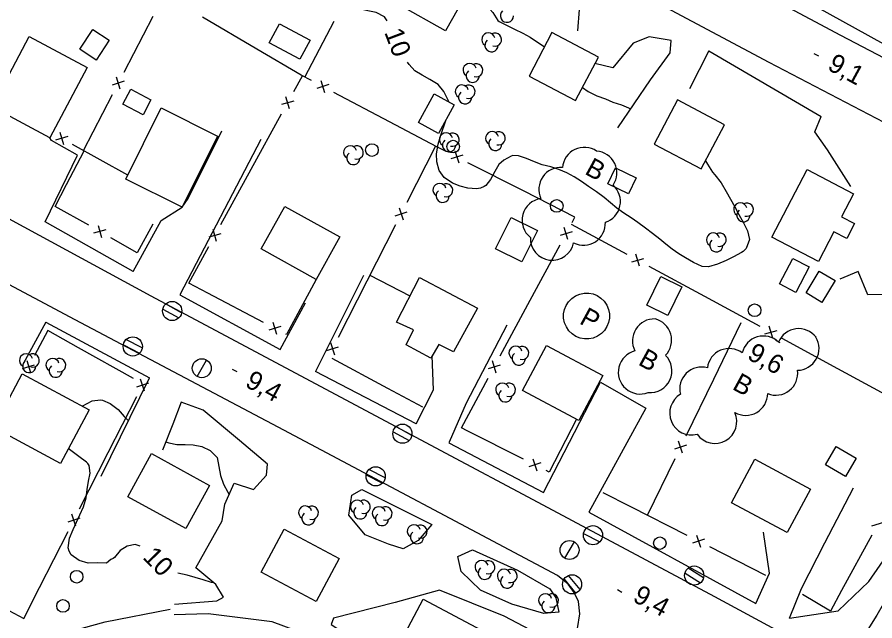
# Model space of a CAD drawing. Extents: x 219136 to 222520, y 5421589 to 5424530.
# Drawn here: x 220812.5 to 220948.5, y 5423347.9 to 5423443.6 of the extents above; entities that cross this region are included whole.
import ezdxf

# ---------------------------------------------------------------- set-up
doc = ezdxf.new("R2010")
doc.units = 0
for name, color, linetype in [('Level 1', 7, 'Continuous'), ('Level 19', 7, 'Continuous'), ('Level 21', 7, 'Continuous'), ('Level 22', 7, 'Continuous'), ('Level 3', 7, 'Continuous'), ('Level 31', 7, 'Continuous'), ('Level 36', 7, 'Continuous'), ('Level 37', 7, 'Continuous'), ('Level 38', 7, 'Continuous'), ('Level 44', 7, 'Continuous')]:
    doc.layers.add(name, color=color, linetype=linetype)

msp = doc.modelspace()

# ---------------------------------------------------------------- linework, layer by layer
at = {"layer": 'Level 1'}
for points in [[(220871.2, 5423442.98), (220870.75, 5423443.63), (220869.42, 5423444.33), (220868.11, 5423444.61), (220866.75, 5423444.89), (220865.31, 5423444.95), (220863.85, 5423445), (220862.6, 5423445.22), (220861.25, 5423445.81), (220859.98, 5423446.35), (220858.79, 5423446.78), (220857.42, 5423447.41), (220857.22, 5423447.62), (220856.48, 5423448.83), (220855.76, 5423450.07), (220855.09, 5423451.29)], [(220883.91, 5423447.61), (220884.59, 5423447.12), (220885.83, 5423446.27), (220886.97, 5423445.36), (220887.91, 5423444.3), (220888.72, 5423443.07), (220888.93, 5423442.89), (220890.08, 5423442.32), (220891.35, 5423441.7), (220892.7, 5423441.03), (220893.82, 5423440.4), (220896.12, 5423438.88)], [(220880.99, 5423430.12), (220880.15, 5423431.81), (220879.24, 5423432.92), (220877.96, 5423433.72), (220876.74, 5423434.38), (220875.58, 5423435.09), (220874.66, 5423436.06), (220874.42, 5423436.48)], [(220902.13, 5423432.45), (220903.05, 5423431.8), (220904.42, 5423431.12), (220905.78, 5423430.64), (220906.96, 5423430.09), (220908.31, 5423429.67), (220909.8, 5423429.08)], [(220909.86, 5423411.77), (220908.7, 5423412.54), (220907.56, 5423413.32), (220906.57, 5423414.19), (220905.6, 5423415), (220904.37, 5423415.91), (220903.12, 5423416.74), (220901.98, 5423417.55), (220900.84, 5423418.29), (220899.64, 5423418.94), (220898.39, 5423419.46), (220897.12, 5423419.85), (220895.74, 5423420.18), (220894.54, 5423420.64), (220893.27, 5423421.17), (220891.99, 5423421.6), (220891.12, 5423421.65), (220890.84, 5423421.54), (220889.68, 5423420.92), (220888.88, 5423420.23), (220888.27, 5423419.11), (220887.56, 5423417.85), (220886.84, 5423416.91), (220886.55, 5423416.75), (220885.96, 5423416.5), (220885.33, 5423416.36), (220883.97, 5423416.48), (220882.73, 5423416.79), (220881.53, 5423417.29), (220880.2, 5423418.17), (220879.42, 5423419.27), (220879.03, 5423420.64), (220878.99, 5423421.91), (220879.24, 5423423.45), (220879.68, 5423424.88), (220880.46, 5423427.21)], [(220921.65, 5423420.83), (220921.98, 5423420.31), (220922.73, 5423419.02), (220923.13, 5423418.58), (220924.14, 5423417.36), (220924.93, 5423415.96), (220925.59, 5423414.75), (220926.27, 5423413.51), (220926.94, 5423412.29), (220927.67, 5423410.97), (220928.32, 5423409.74), (220928.64, 5423408.34), (220928.09, 5423406.93), (220927.59, 5423406.43), (220927.37, 5423406.31), (220926.06, 5423405.59), (220924.94, 5423405.02), (220923.53, 5423404.45), (220922.12, 5423404.04), (220921.12, 5423404.08), (220919.74, 5423404.69), (220918.49, 5423405.45), (220917.42, 5423406.11), (220916.37, 5423406.83), (220915.38, 5423407.6), (220914.41, 5423408.41), (220913.25, 5423409.29), (220912.11, 5423410.17), (220910.92, 5423411.06), (220909.86, 5423411.77)], [(220822.83, 5423381.97), (220824.4, 5423382.77), (220825.71, 5423382.96), (220826.04, 5423382.91), (220827.28, 5423382.39), (220828.53, 5423381.4), (220829.48, 5423380.33), (220830.15, 5423379.61)], [(220836.07, 5423376.27), (220836.55, 5423376.13), (220837.83, 5423375.86), (220839.14, 5423375.85), (220840.42, 5423375.84), (220841.8, 5423375.54), (220843.11, 5423374.93), (220844.2, 5423373.83), (220844.47, 5423372.4), (220844.74, 5423370.96), (220845.21, 5423369.6), (220845.89, 5423368.32), (220846.11, 5423367.96)], [(220826.66, 5423357.09), (220825.18, 5423357.13), (220823.75, 5423357.08), (220822.33, 5423357.5), (220821.09, 5423358.4), (220820.75, 5423358.95), (220820.62, 5423359.49), (220820.83, 5423361.04), (220821.38, 5423362.38), (220821.92, 5423363.55), (220822.45, 5423364.73), (220823.03, 5423366.01), (220823.45, 5423367.42), (220823.6, 5423368.72), (220823.82, 5423370.05), (220824.1, 5423371.33), (220823.94, 5423372.57), (220823.72, 5423372.88), (220823.51, 5423373.08), (220822.29, 5423373.95), (220820.61, 5423375.22)], [(220832, 5423359.74), (220831.22, 5423360.03), (220829.96, 5423359.76), (220828.82, 5423359.06), (220827.94, 5423357.97), (220827.72, 5423357.82), (220827.37, 5423357.63), (220826.66, 5423357.09)], [(220843.73, 5423353.93), (220843.32, 5423354.02), (220841.99, 5423354.43), (220840.72, 5423354.79), (220839.48, 5423355.15), (220837.99, 5423355.47), (220837.97, 5423355.48)]]:
    msp.add_lwpolyline(points, dxfattribs=at)
at = {"layer": 'Level 19'}
for points in [[(220901.42, 5423441.42), (220901.65, 5423444.82), (220899.15, 5423448.24), (220898.35, 5423450.71)], [(220907.75, 5423426.04), (220912.9, 5423433.68), (220916.04, 5423437.94), (220916.21, 5423439.88), (220912.7, 5423440.47), (220910.19, 5423439.48), (220906.93, 5423435.56), (220904.11, 5423436.22)], [(220922.15, 5423438.23), (220919.12, 5423432.22)], [(220944.68, 5423416.74), (220941, 5423422.55), (220938.99, 5423425.42), (220939.97, 5423427.84)], [(220830.9, 5423403.26), (220835.34, 5423411.37), (220838.67, 5423413.46), (220839.61, 5423414.83), (220844.96, 5423425.56)], [(220816.96, 5423411.17), (220822.07, 5423421.73), (220817.97, 5423424.04), (220817.69, 5423424.48)], [(220851.12, 5423424.22), (220838.29, 5423399.61)], [(220960.05, 5423409.39), (220960.46, 5423412.28), (220956.97, 5423414.7), (220954.86, 5423413.64), (220951.59, 5423409.67), (220950.57, 5423405.49), (220951.42, 5423399.64), (220947.36, 5423399.57), (220945.87, 5423403.29), (220942.92, 5423402.06)], [(220867.41, 5423402.63), (220859.82, 5423387.46)], [(220854.21, 5423390.94), (220858.23, 5423398.31)], [(220817.08, 5423395.27), (220813.47, 5423388.66)], [(220890.13, 5423394.76), (220883.72, 5423382.42), (220880.98, 5423376.23), (220880.94, 5423376.14)], [(220875.79, 5423379.13), (220878.51, 5423384.56), (220878.33, 5423389.93)], [(220825.83, 5423370.88), (220833.52, 5423386.42)], [(220895.97, 5423368.27), (220905, 5423385.73), (220912.17, 5423381.64), (220903.13, 5423365.14)], [(220837.46, 5423350.56), (220844.16, 5423351.11), (220845.2, 5423351.68), (220843.99, 5423353.71), (220840.84, 5423356.32), (220845.01, 5423363.77), (220845.42, 5423366.41), (220846.9, 5423369.74), (220849.99, 5423368.76), (220852.06, 5423371.02), (220852.19, 5423372.74), (220847.75, 5423376.49), (220842.02, 5423381.3), (220838.53, 5423382.56), (220837.17, 5423379.09), (220835.58, 5423375)], [(220878.28, 5423363.17), (220876.09, 5423360.64), (220873.71, 5423359.36), (220871.38, 5423360.06), (220867.68, 5423361.58), (220865.08, 5423364.69), (220865.55, 5423367.82), (220867.18, 5423368.72)], [(220934.98, 5423348.35), (220936.87, 5423353.03), (220940.56, 5423360.28), (220945.11, 5423368.99)], [(220929.61, 5423350.7), (220931.78, 5423355.48), (220930.84, 5423362)], [(220898.39, 5423349.32), (220896, 5423349.1), (220890.93, 5423350.58), (220885.96, 5423352.78), (220882.93, 5423355.74), (220882.39, 5423358.14), (220884.68, 5423359.16)], [(220897.35, 5423343.66), (220894.83, 5423345.97), (220889.73, 5423348.67), (220879.48, 5423352.77), (220872.44, 5423350.84), (220862.64, 5423348.34), (220862.3, 5423347.34), (220869.96, 5423342.39), (220879.08, 5423335.15), (220885.7, 5423328.99), (220888.86, 5423325.75)], [(220887.59, 5423322.07), (220883.4, 5423327.48), (220876.7, 5423334.52), (220868.61, 5423340.8), (220862.17, 5423344.34), (220852.92, 5423347.79), (220842.77, 5423349.03), (220837.39, 5423348.89)]]:
    msp.add_lwpolyline(points, dxfattribs=at)
at = {"layer": 'Level 21'}
for points in [[(220900.88, 5423463.25), (220943.05, 5423440.73), (220980.92, 5423420.9), (220983.41, 5423420.36), (220985.33, 5423420.66), (220987.1, 5423421.94), (220990.34, 5423426.59)], [(220891.76, 5423457.74), (220931.7, 5423436.46), (220949.9, 5423426.94), (220976.61, 5423412.76), (220978.4, 5423410.77), (220978.96, 5423408.14), (220978.53, 5423406.33), (220978.13, 5423404.85)], [(220939.35, 5423445.18), (220955.88, 5423436.01)], [(220922.15, 5423438.23), (220939.97, 5423427.84)], [(220895.13, 5423366.67), (220879.62, 5423374.94), (220833.78, 5423399.39), (220800.15, 5423417.61)], [(220934.98, 5423348.35), (220942.66, 5423349.53), (220947.53, 5423354.14), (220952.95, 5423361.91), (220958.87, 5423371), (220964.99, 5423382.13), (220970.71, 5423392.98), (220974.91, 5423401.76), (220976.25, 5423405.3), (220976.15, 5423407.22), (220975.37, 5423408.9), (220973.52, 5423410.79), (220972.35, 5423411.43)], [(220830.9, 5423403.26), (220816.96, 5423411.17)], [(220789.81, 5423308.04), (220815.03, 5423294.62), (220841.24, 5423280.99), (220857.28, 5423272.22), (220860.52, 5423270.59), (220862.97, 5423270.06), (220864.73, 5423270.29), (220866.34, 5423271.16), (220867.11, 5423271.9), (220867.82, 5423272.9), (220872.51, 5423282.55), (220882.09, 5423303.35), (220894.58, 5423331.02), (220900.58, 5423344.18), (220901.36, 5423346.72), (220901.74, 5423349.06), (220901.5, 5423350.98), (220900.82, 5423352.43), (220899.85, 5423353.72), (220898.17, 5423355.13), (220854.77, 5423378.12), (220821.72, 5423395.62), (220802.3, 5423405.92)], [(220978.13, 5423404.85), (220978.49, 5423402.73), (220977.67, 5423400.71), (220956.37, 5423361.91), (220948.82, 5423348.84), (220946.21, 5423344.73), (220944.25, 5423343.42), (220942.52, 5423342.84), (220940.35, 5423342.69), (220938.65, 5423343.34), (220923.1, 5423351.76), (220895.13, 5423366.67)], [(220838.29, 5423399.61), (220854.21, 5423390.94)], [(220817.08, 5423395.27), (220833.52, 5423386.42)], [(220875.79, 5423379.13), (220859.82, 5423387.46)], [(220880.94, 5423376.14), (220895.97, 5423368.27)], [(220867.18, 5423368.72), (220878.28, 5423363.17)], [(220903.13, 5423365.14), (220929.61, 5423350.7), (220929.61, 5423350.7)], [(220884.68, 5423359.16), (220891.82, 5423355.96), (220896.97, 5423353), (220897.91, 5423351.58), (220898.39, 5423349.32)]]:
    msp.add_lwpolyline(points, dxfattribs=at)
at = {"layer": 'Level 22'}
msp.add_lwpolyline([(220725.38, 5423363.5), (220733.57, 5423363.76), (220743.22, 5423365.82), (220753.11, 5423365.61), (220763.15, 5423362.66), (220772.72, 5423361.09), (220783.59, 5423358.37), (220793.49, 5423353.86), (220801.28, 5423348.24), (220808.54, 5423344.64), (220816.71, 5423345.09), (220826.45, 5423347.75), (220836.77, 5423349.8)], dxfattribs=at)
at = {"layer": 'Level 3'}
for p, q in [((220938.83, 5423437.82), (220939.54, 5423437.44)), ((220932.72, 5423392.39), (220933.43, 5423392.01)), ((220846.61, 5423387.81), (220847.32, 5423387.43)), ((220907.69, 5423352.87), (220908.4, 5423352.49))]:
    msp.add_line(p, q, dxfattribs=at)
at = {"layer": 'Level 31'}
for points in [[(220880.43, 5423441.43), (220873.1, 5423445.56), (220876.94, 5423452.37), (220878.59, 5423451.45), (220879.59, 5423453.22), (220882.91, 5423451.35), (220882.07, 5423449.87), (220884.43, 5423448.54)], [(220854.08, 5423442.54), (220858.94, 5423439.92), (220857.32, 5423436.93), (220852.46, 5423439.54)], [(220827.09, 5423439.94), (220825.02, 5423436.79), (220822.44, 5423438.49), (220824.51, 5423441.63)], [(220823.6, 5423435.63), (220817.69, 5423424.48), (220808.51, 5423429.35), (220814.42, 5423440.5)], [(220904.66, 5423437.27), (220897.3, 5423441.13), (220893.69, 5423434.25), (220901.05, 5423430.39)], [(220832.47, 5423428.13), (220829.29, 5423429.8), (220830.53, 5423432.16), (220833.71, 5423430.49)], [(220881.81, 5423429.67), (220879.33, 5423425.16), (220876.14, 5423426.91), (220878.62, 5423431.42)], [(220913.52, 5423423.47), (220920.97, 5423419.54), (220924.66, 5423426.53), (220917.21, 5423430.46)], [(220838.67, 5423413.46), (220829.74, 5423417.92), (220835.37, 5423429.2), (220844.3, 5423424.74)], [(220907.39, 5423419.7), (220910.64, 5423418.12), (220909.41, 5423415.6), (220906.16, 5423417.18)], [(220932.18, 5423408.72), (220937.78, 5423419.43), (220945.09, 5423415.61), (220943.18, 5423411.96), (220945.28, 5423410.87), (220944.04, 5423408.5), (220942, 5423409.57), (220939.55, 5423404.87)], [(220859.93, 5423402.03), (220851.22, 5423406.85), (220854.96, 5423413.61), (220863.67, 5423408.79)], [(220888.36, 5423406.86), (220890.83, 5423411.85), (220894.99, 5423409.79), (220892.52, 5423404.8)], [(220933.36, 5423401.32), (220935.49, 5423405.37), (220938.07, 5423404.01), (220935.94, 5423399.96)], [(220937.6, 5423399.89), (220939.69, 5423403.35), (220942.18, 5423401.85), (220940.09, 5423398.39)], [(220872.63, 5423395.26), (220876.29, 5423402.33), (220885.49, 5423397.49), (220881.7, 5423390.54), (220879.38, 5423391.7), (220878.11, 5423389.57), (220874.16, 5423391.66), (220875.35, 5423394.02)], [(220917.89, 5423400.83), (220915.69, 5423396.31), (220912.33, 5423397.95), (220914.54, 5423402.47)], [(220901.56, 5423379.68), (220892.63, 5423384.45), (220896.42, 5423391.55), (220905.35, 5423386.79)], [(220813.32, 5423387.07), (220823.92, 5423381.39), (220819.36, 5423372.88), (220808.76, 5423378.55)], [(220943.84, 5423370.81), (220940.66, 5423372.66), (220942.34, 5423375.53), (220945.52, 5423373.68)], [(220833.81, 5423374.43), (220842.99, 5423369.39), (220839.23, 5423362.54), (220830.05, 5423367.58)], [(220934.6, 5423361.92), (220925.77, 5423366.65), (220929.47, 5423373.55), (220938.3, 5423368.82)], [(220854.82, 5423362.43), (220863.55, 5423357.79), (220859.94, 5423351), (220851.21, 5423355.65)], [(220876.9, 5423351.35), (220886.13, 5423346.43), (220882.29, 5423339.24), (220873.06, 5423344.16)]]:
    msp.add_lwpolyline(points, close=True, dxfattribs=at)
at = {"layer": 'Level 36'}
for p, q in [((220838.57, 5423396.75), (220836.03, 5423398.15)), ((220835.61, 5423397.33), (220838.15, 5423395.93)), ((220832.33, 5423391.17), (220829.75, 5423392.5)), ((220829.35, 5423391.67), (220831.93, 5423390.34)), ((220841.05, 5423386.63), (220842.51, 5423389.25)), ((220875.07, 5423377.3), (220872.53, 5423378.7)), ((220872.11, 5423377.88), (220874.65, 5423376.48)), ((220870.85, 5423370.6), (220868.27, 5423371.91)), ((220867.87, 5423371.08), (220870.45, 5423369.77)), ((220905.29, 5423361.26), (220902.71, 5423362.59)), ((220902.31, 5423361.76), (220904.89, 5423360.43)), ((220899.32, 5423357.85), (220900.86, 5423360.43)), ((220918.4, 5423355.49), (220920.85, 5423353.94)), ((220921.32, 5423354.73), (220918.87, 5423356.28)), ((220899.21, 5423354.51), (220901.07, 5423352.28)), ((220901.77, 5423352.89), (220899.91, 5423355.12))]:
    msp.add_line(p, q, dxfattribs=at)
for centre, radius in [((220868.75, 5423422.53), 1), ((220881.64, 5423423.08), 1), ((220898.06, 5423413.67), 1), ((220837.09, 5423397.03), 1.52), ((220929.43, 5423397.14), 1), ((220830.84, 5423391.41), 1.52), ((220841.78, 5423387.95), 1.5), ((220873.59, 5423377.58), 1.52), ((220869.36, 5423370.83), 1.52), ((220903.8, 5423361.5), 1.52), ((220914.4, 5423360.24), 1), ((220900.09, 5423359.15), 1.5), ((220821.95, 5423354.92), 1), ((220919.86, 5423355.1), 1.52), ((220900.49, 5423353.71), 1.52), ((220819.78, 5423350.3), 1)]:
    msp.add_circle(centre, radius, dxfattribs=at)
at = {"layer": 'Level 37'}
for p, q in [((220829.5, 5423433.42), (220827.59, 5423432.82)), ((220828.85, 5423432.16), (220828.24, 5423434.07)), ((220860.66, 5423433.55), (220861.25, 5423431.64)), ((220861.92, 5423432.89), (220860, 5423432.3)), ((220856.36, 5423430.3), (220854.43, 5423429.74)), ((220855.68, 5423429.06), (220855.12, 5423430.98)), ((220819.29, 5423425.35), (220819.84, 5423423.42)), ((220820.53, 5423424.66), (220818.6, 5423424.11)), ((220881.89, 5423422.38), (220882.51, 5423420.48)), ((220883.15, 5423421.74), (220881.25, 5423421.12)), ((220872.45, 5423412.13), (220874.35, 5423412.75)), ((220873.09, 5423413.39), (220873.71, 5423411.49)), ((220826.56, 5423409.89), (220824.63, 5423409.35)), ((220825.33, 5423410.59), (220825.87, 5423408.66)), ((220844.14, 5423408.02), (220843.58, 5423409.94)), ((220899.83, 5423408.33), (220899.25, 5423410.25)), ((220844.82, 5423409.26), (220842.9, 5423408.7)), ((220900.5, 5423409.57), (220898.58, 5423409)), ((220911.19, 5423404.12), (220910.62, 5423406.04)), ((220909.95, 5423404.8), (220911.87, 5423405.37)), ((220853.06, 5423395.25), (220853.65, 5423393.34)), ((220854.31, 5423394.59), (220852.4, 5423393.99)), ((220931.06, 5423393.39), (220932.98, 5423393.95)), ((220932.3, 5423392.71), (220931.73, 5423394.63)), ((220861.55, 5423390.75), (220863.46, 5423391.36)), ((220862.19, 5423392.01), (220862.81, 5423390.1)), ((220813.36, 5423387.94), (220815.28, 5423388.52)), ((220814.03, 5423389.19), (220814.61, 5423387.27)), ((220889.11, 5423388.45), (220887.19, 5423387.87)), ((220888.44, 5423387.2), (220887.87, 5423389.12)), ((220833.35, 5423385.59), (220831.44, 5423384.97)), ((220832.7, 5423384.33), (220832.08, 5423386.23)), ((220918.01, 5423374.49), (220917.36, 5423376.39)), ((220918.63, 5423375.77), (220916.74, 5423375.11)), ((220894.27, 5423373.59), (220894.9, 5423371.69)), ((220895.54, 5423372.95), (220893.64, 5423372.32)), ((220822.46, 5423364.2), (220820.56, 5423363.58)), ((220821.82, 5423362.94), (220821.2, 5423364.84)), ((220947.99, 5423362.98), (220949.91, 5423363.55)), ((220920.21, 5423361.49), (220920.84, 5423359.59)), ((220921.48, 5423360.85), (220919.57, 5423360.23))]:
    msp.add_line(p, q, dxfattribs=at)
for points in [[(220829.47, 5423434.89), (220834.08, 5423443.76)], [(220850.52, 5423438.51), (220841.88, 5423443.56)], [(220858.12, 5423434.1), (220862.78, 5423442.95)], [(220859.19, 5423433.53), (220857.55, 5423434.4), (220850.52, 5423438.51)], [(220856.36, 5423431.78), (220857.74, 5423434.3)], [(220871.57, 5423426.99), (220862.73, 5423431.66)], [(220823.01, 5423422.47), (220827.62, 5423431.34)], [(220849.63, 5423419.5), (220854.43, 5423428.27)], [(220880.42, 5423422.34), (220879.07, 5423423.02), (220871.57, 5423426.99)], [(220820.34, 5423417.05), (220823.16, 5423422.38)], [(220830.05, 5423418.55), (220821.31, 5423423.41)], [(220878.85, 5423423.13), (220874.31, 5423414.22)], [(220844.82, 5423410.73), (220849.63, 5423419.5)], [(220892.9, 5423415.99), (220883.98, 5423420.52)], [(220823.86, 5423410.61), (220818.53, 5423413.61), (220820.34, 5423417.05)], [(220900.49, 5423411.05), (220900.95, 5423411.9), (220892.9, 5423415.99)], [(220834, 5423410.8), (220831.56, 5423406.26), (220827.34, 5423408.64)], [(220872.49, 5423410.66), (220867.95, 5423401.75)], [(220900.35, 5423410.79), (220909.15, 5423406.04)], [(220842.72, 5423399.86), (220839.72, 5423401.43), (220842.9, 5423407.22)], [(220893.85, 5423398.72), (220898.59, 5423407.53)], [(220912.67, 5423404.13), (220921.46, 5423399.38)], [(220859.93, 5423402.03), (220855.21, 5423393.32), (220855.13, 5423393.36)], [(220867.95, 5423401.75), (220863.41, 5423392.84)], [(220868.44, 5423402.71), (220874.79, 5423399.42)], [(220851.58, 5423395.22), (220842.72, 5423399.86)], [(220921.46, 5423399.38), (220930.26, 5423394.62)], [(220889.1, 5423389.92), (220893.85, 5423398.72)], [(220922.94, 5423386.23), (220927.31, 5423395.22)], [(220822.22, 5423391.21), (220817.36, 5423393.91), (220815.26, 5423390)], [(220933.77, 5423392.71), (220942.56, 5423387.94)], [(220830.96, 5423386.35), (220822.22, 5423391.21)], [(220862.4, 5423389.53), (220871.22, 5423384.82)], [(220942.56, 5423387.94), (220951.34, 5423383.16)], [(220883.87, 5423378.04), (220882.95, 5423378.51), (220887.2, 5423386.4)], [(220918.56, 5423377.24), (220922.94, 5423386.23)], [(220871.22, 5423384.82), (220876.8, 5423381.84)], [(220826.95, 5423374.59), (220831.49, 5423383.5)], [(220901.17, 5423379.88), (220896.88, 5423371.48), (220896.37, 5423371.74)], [(220892.8, 5423373.54), (220883.87, 5423378.04)], [(220822.42, 5423365.67), (220826.95, 5423374.59)], [(220912.43, 5423364.65), (220916.81, 5423373.64)], [(220909.82, 5423365.97), (220905.43, 5423368.19)], [(220918.74, 5423361.45), (220909.82, 5423365.97)], [(220816.07, 5423353.2), (220820.6, 5423362.11)], [(220948, 5423361.51), (220943.23, 5423352.72)], [(220931.23, 5423355.12), (220922.31, 5423359.64)], [(220809.58, 5423350.42), (220813.58, 5423348.31), (220816.07, 5423353.2)], [(220943.23, 5423352.72), (220941.45, 5423349.44), (220937, 5423352.1)]]:
    msp.add_lwpolyline(points, dxfattribs=at)
at = {"layer": 'Level 38'}
msp.add_ellipse((220902.78, 5423396.23), major_axis=(1.74, -3.2), ratio=0.999555, dxfattribs=at)
at = {"layer": 'Level 44'}
for centre, radius, start, end in [((220890.16, 5423443.81), 1.05, 130.807, 358.2641), ((220887.22, 5423440.05), 1.05, 15.4747, 238.159), ((220887.72, 5423439.14), 1.05, 130.807, 358.2641), ((220888.26, 5423440.02), 1.05, 252.6532, 118.3418), ((220884.25, 5423435.21), 1.05, 15.4747, 238.159), ((220885.29, 5423435.18), 1.05, 252.6532, 118.3418), ((220884.75, 5423434.3), 1.05, 130.807, 358.2641), ((220883.03, 5423431.79), 1.05, 15.4747, 238.159), ((220883.53, 5423430.88), 1.05, 130.807, 358.2641), ((220884.07, 5423431.76), 1.05, 252.6532, 118.3418), ((220880.5, 5423424.2), 1.05, 15.4747, 238.159), ((220881.54, 5423424.17), 1.05, 252.6532, 118.3418), ((220887.82, 5423424.41), 1.05, 15.4747, 238.159), ((220888.86, 5423424.38), 1.05, 252.6532, 118.3418), ((220881, 5423423.29), 1.05, 130.807, 358.2641), ((220888.32, 5423423.5), 1.05, 130.807, 358.2641), ((220865.31, 5423422.17), 1.05, 15.4747, 238.159), ((220866.35, 5423422.14), 1.05, 252.6532, 118.3418), ((220902.43, 5423419.5), 3.46, 55.7678, 175.7678), ((220904.13, 5423418.91), 3.46, 325.8803, 85.8803), ((220865.81, 5423421.26), 1.05, 130.807, 358.2641), ((220898.68, 5423416.3), 3.46, 85.08, 205.08), ((220879.48, 5423416.19), 1.05, 15.4747, 238.159), ((220880.52, 5423416.16), 1.05, 252.6532, 118.3418), ((220904.69, 5423414.38), 3.46, 288.2067, 48.2067), ((220879.98, 5423415.28), 1.05, 130.807, 358.2641), ((220896.01, 5423411.4), 3.46, 97.7704, 232.1265), ((220927.16, 5423413.11), 1.05, 15.4747, 238.159), ((220928.2, 5423413.08), 1.05, 252.6532, 118.3418), ((220927.66, 5423412.2), 1.05, 130.807, 358.2641), ((220902.31, 5423410.91), 3.46, 242.9626, 2.9626), ((220897.34, 5423408.52), 3.46, 177.5659, 348.4394), ((220922.85, 5423408.35), 1.05, 15.4747, 238.159), ((220923.89, 5423408.32), 1.05, 252.6532, 118.3418), ((220923.35, 5423407.44), 1.05, 130.807, 358.2641), ((220913.52, 5423392.31), 3.46, 87.8126, 207.8126), ((220912.81, 5423392.41), 3.46, 316.0056, 76.0056), ((220936.41, 5423390.77), 3.46, 37.2352, 157.2352), ((220930.83, 5423389.6), 3.46, 46.5723, 166.5723), ((220936.18, 5423391.1), 3.46, 270.6764, 30.6764), ((220891.53, 5423390.4), 1.05, 15.4747, 238.159), ((220892.57, 5423390.37), 1.05, 252.6532, 118.3418), ((220925.39, 5423387.62), 3.46, 53.31, 173.31), ((220813.93, 5423389.21), 1.05, 15.4747, 238.159), ((220814.97, 5423389.18), 1.05, 252.6532, 118.3418), ((220818.13, 5423388.47), 1.05, 15.4747, 238.159), ((220819.17, 5423388.44), 1.05, 252.6532, 118.3418), ((220892.03, 5423389.49), 1.05, 130.807, 358.2641), ((220911.28, 5423387.33), 3.46, 103.8027, 291.3713), ((220912.86, 5423387.55), 3.46, 264.8118, 45.0241), ((220814.43, 5423388.3), 1.05, 130.807, 358.2641), ((220818.63, 5423387.56), 1.05, 130.807, 358.2641), ((220921.02, 5423384.69), 3.46, 74.3718, 194.3718), ((220932.8, 5423387.15), 3.46, 248.0481, 8.0481), ((220889.43, 5423384.56), 1.05, 15.4747, 238.159), ((220890.47, 5423384.53), 1.05, 252.6532, 118.3418), ((220889.93, 5423383.65), 1.05, 130.807, 358.2641), ((220919.43, 5423380.85), 3.46, 120.649, 284.9318), ((220928.04, 5423383.95), 3.46, 239.8244, 359.8244), ((220923.15, 5423379.5), 3.46, 215.1796, 24.8435), ((220866.41, 5423366.02), 1.05, 15.4747, 238.159), ((220867.45, 5423365.99), 1.05, 252.6532, 118.3418), ((220858.19, 5423365.08), 1.05, 15.4747, 238.159), ((220859.23, 5423365.05), 1.05, 252.6532, 118.3418), ((220866.91, 5423365.11), 1.05, 130.807, 358.2641), ((220869.86, 5423364.97), 1.05, 15.4747, 238.159), ((220870.9, 5423364.94), 1.05, 252.6532, 118.3418), ((220858.69, 5423364.17), 1.05, 130.807, 358.2641), ((220870.36, 5423364.06), 1.05, 130.807, 358.2641), ((220875.41, 5423362.1), 1.05, 15.4747, 238.159), ((220876.45, 5423362.07), 1.05, 252.6532, 118.3418), ((220875.91, 5423361.19), 1.05, 130.807, 358.2641), ((220886.16, 5423356.45), 1.05, 15.4747, 238.159), ((220887.2, 5423356.42), 1.05, 252.6532, 118.3418), ((220886.66, 5423355.54), 1.05, 130.807, 358.2641), ((220889.7, 5423355.06), 1.05, 15.4747, 238.159), ((220890.74, 5423355.03), 1.05, 252.6532, 118.3418), ((220890.2, 5423354.15), 1.05, 130.807, 358.2641), ((220896.24, 5423351.18), 1.05, 15.4747, 238.159), ((220897.28, 5423351.15), 1.05, 252.6532, 118.3418), ((220896.74, 5423350.27), 1.05, 130.807, 358.2641)]:
    msp.add_arc(centre, radius, start, end, dxfattribs=at)

# ---------------------------------------------------------------- texts
at = {"layer": 'Level 1'}
for rotation, p in [(290.6507, (220870.69, 5423441.19)), (314.6512, (220832.27, 5423357.89))]:
    msp.add_text('10', height=3, rotation=rotation, dxfattribs=at).set_placement(p)
at = {"layer": 'Level 3'}
for s, p in [('9,1', (220940.81, 5423435.36)), ('9,6', (220928.09, 5423389.52)), ('9,4', (220848.48, 5423385.15)), ('9,4', (220909.94, 5423351.13))]:
    msp.add_text(s, height=3, rotation=331.383, dxfattribs=at).set_placement(p)
at = {"layer": 'Level 38'}
msp.add_text('P', height=3, rotation=331.383, dxfattribs=at).set_placement((220901.5, 5423395.11))
at = {"layer": 'Level 44'}
for p in [(220902.34, 5423418.82), (220910.81, 5423388.6), (220925.73, 5423384.71)]:
    msp.add_text('B', height=3, rotation=331.3547, dxfattribs=at).set_placement(p)

doc.saveas('drawing.dxf')
